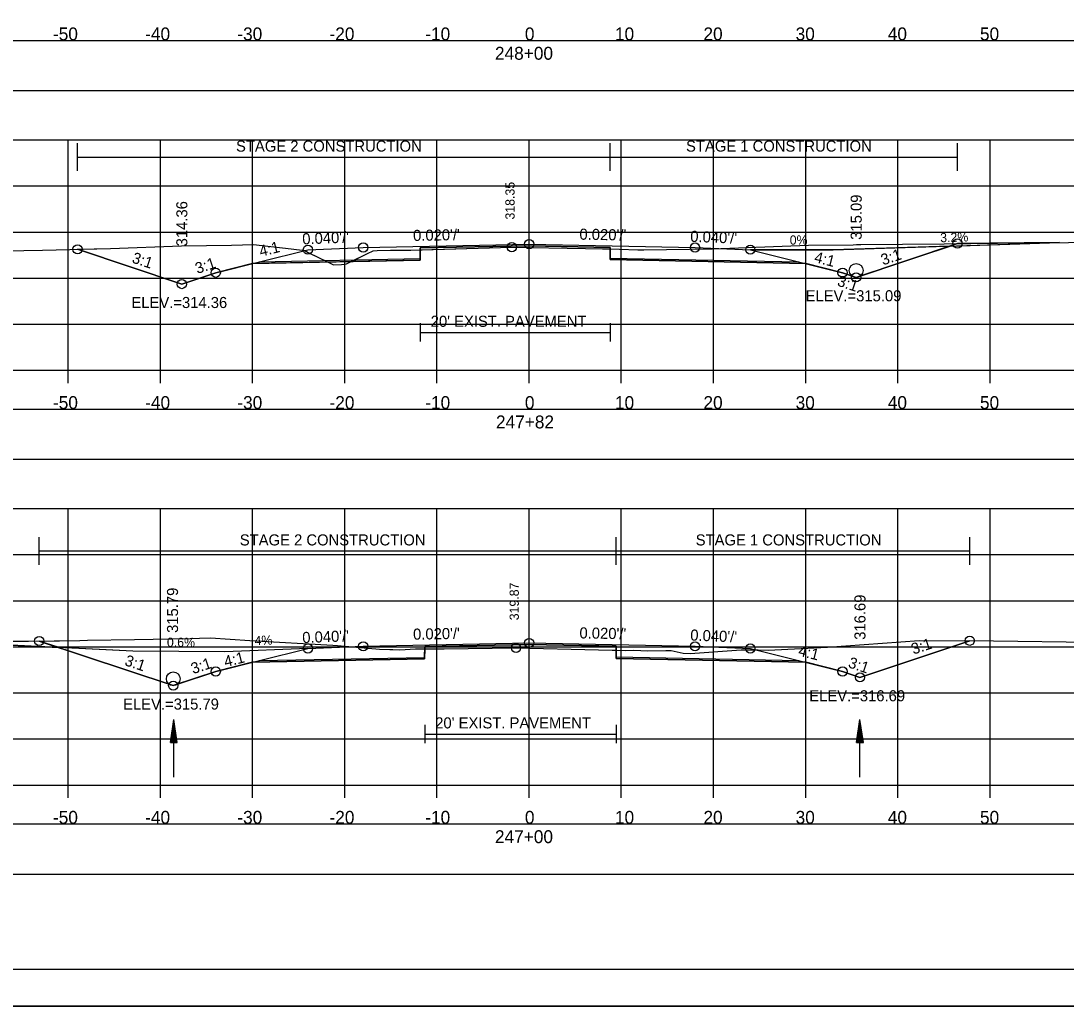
# Model space of a CAD drawing. Extents: x 1376273 to 1384221, y 378927 to 384592.
# Drawn here: x 1380502.7 to 1380616.1, y 380751.8 to 380858.7 of the extents above; entities that cross this region are included whole.
import ezdxf

# ---------------------------------------------------------------- set-up
doc = ezdxf.new("R2010")
doc.units = 0
for name, color, linetype in [('R_Alt Surface', 7, 'Continuous'), ('R_Axis', 7, 'Continuous'), ('R_Axis Annot', 7, 'Continuous'), ('R_Border', 7, 'Continuous'), ('R_Border Notes', 7, 'Continuous'), ('R_Contours', 7, 'Continuous'), ('R_Dimension', 7, 'Continuous'), ('R_Drive', 7, 'Continuous'), ('R_Exist Surface', 7, 'Continuous'), ('R_Fin Surface', 7, 'Continuous'), ('R_Grid', 7, 'Continuous'), ('R_No Plot', 7, 'Continuous'), ('R_Water', 7, 'Continuous'), ('R_Xsect Elev', 7, 'Continuous'), ('R_Xsect Slope', 7, 'Continuous'), ('T_Detection Zones', 7, 'Continuous'), ('T_Notes', 7, 'Continuous')]:
    doc.layers.add(name, color=color, linetype=linetype)

msp = doc.modelspace()

# ---------------------------------------------------------------- linework, layer by layer
at = {"layer": 'R_Alt Surface'}
for points in [[(1380528.56, 380832.6), (1380546.01, 380832.95), (1380546.02, 380834.11), (1380557.84, 380834.35), (1380566.63, 380834.17), (1380566.64, 380833.01), (1380587.11, 380832.6)], [(1380546.02, 380825.94), (1380546.02, 380823.94)], [(1380546.02, 380824.94), (1380566.63, 380824.94)], [(1380566.63, 380825.94), (1380566.63, 380823.94)], [(1380528.56, 380789.34), (1380546.5, 380789.69), (1380546.51, 380790.86), (1380557.84, 380791.09), (1380567.28, 380790.9), (1380567.29, 380789.73), (1380587.11, 380789.34)], [(1380546.51, 380782.37), (1380546.51, 380780.37)], [(1380567.28, 380782.37), (1380567.28, 380780.37)], [(1380546.51, 380781.37), (1380567.28, 380781.37)]]:
    msp.add_lwpolyline(points, dxfattribs=at)
at = {"layer": 'R_Axis'}
for p, q in [((1380407.84, 380820.83), (1380707.84, 380820.83)), ((1380507.84, 380819.43), (1380507.84, 380820.83)), ((1380517.84, 380819.43), (1380517.84, 380820.83)), ((1380527.84, 380819.43), (1380527.84, 380820.83)), ((1380537.84, 380819.43), (1380537.84, 380820.83)), ((1380547.84, 380819.43), (1380547.84, 380820.83)), ((1380557.84, 380819.43), (1380557.84, 380820.83)), ((1380567.84, 380819.43), (1380567.84, 380820.83)), ((1380577.84, 380819.43), (1380577.84, 380820.83)), ((1380587.84, 380819.43), (1380587.84, 380820.83)), ((1380597.84, 380819.43), (1380597.84, 380820.83)), ((1380607.84, 380819.43), (1380607.84, 380820.83)), ((1380407.84, 380775.83), (1380707.84, 380775.83)), ((1380507.84, 380774.43), (1380507.84, 380775.83)), ((1380517.84, 380774.43), (1380517.84, 380775.83)), ((1380527.84, 380774.43), (1380527.84, 380775.83)), ((1380537.84, 380774.43), (1380537.84, 380775.83)), ((1380547.84, 380774.43), (1380547.84, 380775.83)), ((1380557.84, 380774.43), (1380557.84, 380775.83)), ((1380567.84, 380774.43), (1380567.84, 380775.83)), ((1380577.84, 380774.43), (1380577.84, 380775.83)), ((1380587.84, 380774.43), (1380587.84, 380775.83)), ((1380597.84, 380774.43), (1380597.84, 380775.83)), ((1380607.84, 380774.43), (1380607.84, 380775.83))]:
    msp.add_line(p, q, dxfattribs=at)
at = {"layer": 'R_Axis Annot'}
for points in [[(1380407.27, 380851.18), (1380708.96, 380851.18), (1380708.96, 380856.59), (1380407.27, 380856.59)], [(1380407.27, 380811.18), (1380708.96, 380811.18), (1380708.96, 380816.59), (1380407.27, 380816.59)], [(1380407.27, 380766.17), (1380708.96, 380766.17), (1380708.96, 380771.58), (1380407.27, 380771.58)]]:
    msp.add_lwpolyline(points, close=True, dxfattribs=at)
at = {"layer": 'R_Border'}
msp.add_line((1380716.02, 380755.83), (1380399.84, 380755.83), dxfattribs=at)
at = {"layer": 'R_Contours'}
for points in [[(1380566.63, 380834), (1380567.63, 380833.98), (1380569.63, 380833.91), (1380569.98, 380833.89), (1380570.3, 380833.89), (1380577.71, 380834.02), (1380588.13, 380834.4), (1380593, 380834.46), (1380593.34, 380834.48), (1380593.83, 380834.48), (1380602.87, 380834.57), (1380604.31, 380834.59), (1380593.32, 380830.92), (1380591.84, 380831.42), (1380587.84, 380832.42), (1380566.64, 380832.84)], [(1380567.29, 380790.46), (1380568.28, 380790.43), (1380569.2, 380790.45), (1380570.72, 380790.4), (1380572.67, 380790.43), (1380573.26, 380790.42), (1380574.56, 380790.13), (1380575.3, 380790.12), (1380580.83, 380790.5), (1380582.68, 380790.51), (1380583.77, 380790.47), (1380590.22, 380790.78), (1380600.17, 380791.52), (1380605.64, 380791.49), (1380593.73, 380787.52), (1380591.84, 380788.15), (1380587.84, 380789.15), (1380567.29, 380789.57)]]:
    msp.add_lwpolyline(points, close=True, dxfattribs=at)
at = {"layer": 'R_Dimension'}
for p, q in [((1380508.85, 380842.46), (1380508.85, 380845.46)), ((1380566.63, 380842.46), (1380566.63, 380845.46)), ((1380604.31, 380842.46), (1380604.31, 380845.46)), ((1380508.85, 380843.96), (1380604.31, 380843.96)), ((1380504.69, 380799.73), (1380504.69, 380802.73)), ((1380567.28, 380799.73), (1380567.28, 380802.73)), ((1380605.64, 380799.73), (1380605.64, 380802.73)), ((1380504.69, 380801.23), (1380605.64, 380801.23))]:
    msp.add_line(p, q, dxfattribs=at)
at = {"layer": 'R_Drive'}
for p, q in [((1380590.84, 380833.92), (1380615.37, 380834.69)), ((1380581.84, 380833.92), (1380590.84, 380833.92)), ((1380514.84, 380790.35), (1380495.08, 380791.32)), ((1380524.84, 380790.29), (1380514.84, 380790.35)), ((1380533.84, 380790.65), (1380524.84, 380790.29))]:
    msp.add_line(p, q, dxfattribs=at)
for centre in [(1380593.32, 380831.67), (1380519.23, 380787.37)]:
    msp.add_circle(centre, 0.75, dxfattribs=at)
at = {"layer": 'R_Exist Surface'}
for points in [[(1380490.95, 380833.62), (1380505.05, 380833.88), (1380512.42, 380834.04), (1380520.12, 380834.32), (1380525.56, 380834.41), (1380527.92, 380834.48), (1380532.04, 380834.01), (1380533.49, 380833.83), (1380533.87, 380833.63), (1380536.61, 380832.29), (1380537.5, 380832.33), (1380538.01, 380832.37), (1380540.29, 380833.5), (1380540.92, 380833.8), (1380541.34, 380833.82), (1380542.8, 380833.87), (1380544.27, 380833.87), (1380545.02, 380833.86), (1380552.32, 380834.08), (1380555.96, 380834.19), (1380563.97, 380834.05), (1380567.63, 380833.98), (1380569.63, 380833.91), (1380569.98, 380833.89), (1380570.3, 380833.89), (1380577.71, 380834.02), (1380588.13, 380834.4), (1380593, 380834.46), (1380593.34, 380834.48), (1380593.83, 380834.48), (1380602.87, 380834.57), (1380611.55, 380834.65), (1380621.16, 380834.75)], [(1380495.14, 380791.32), (1380509.1, 380791.53), (1380509.92, 380791.54), (1380515.04, 380791.64), (1380521.08, 380791.74), (1380522.09, 380791.77), (1380523.26, 380791.81), (1380527.54, 380791.52), (1380536.53, 380791), (1380537.06, 380790.97), (1380541.6, 380790.57), (1380542.74, 380790.53), (1380543.04, 380790.53), (1380543.82, 380790.52), (1380545.51, 380790.6), (1380548.62, 380790.63), (1380556.42, 380790.71), (1380565.37, 380790.5), (1380568.28, 380790.43), (1380569.2, 380790.45), (1380570.72, 380790.4), (1380572.67, 380790.43), (1380573.26, 380790.42), (1380574.56, 380790.13), (1380575.3, 380790.12), (1380580.83, 380790.5), (1380582.68, 380790.51), (1380583.77, 380790.47), (1380590.22, 380790.78), (1380600.17, 380791.52), (1380608.21, 380791.48), (1380618.74, 380791.33)]]:
    msp.add_lwpolyline(points, dxfattribs=at)
at = {"layer": 'R_Fin Surface'}
for points in [[(1380508.85, 380833.96), (1380520.16, 380830.19), (1380523.84, 380831.42), (1380528.59, 380832.6), (1380533.84, 380833.92), (1380539.84, 380834.16), (1380557.84, 380834.52), (1380575.84, 380834.16), (1380581.84, 380833.92), (1380587.08, 380832.6), (1380591.84, 380831.42), (1380593.32, 380830.92), (1380604.31, 380834.59)], [(1380504.69, 380791.46), (1380504.69, 380791.46), (1380519.23, 380786.62), (1380523.84, 380788.15), (1380528.59, 380789.34), (1380533.84, 380790.65), (1380539.84, 380790.89), (1380557.84, 380791.25), (1380575.84, 380790.89), (1380581.84, 380790.65), (1380587.08, 380789.34), (1380591.84, 380788.15), (1380593.73, 380787.52), (1380605.64, 380791.49)]]:
    msp.add_lwpolyline(points, dxfattribs=at)
at = {"layer": 'R_Grid'}
for p, q in [((1380407.84, 380845.83), (1380707.84, 380845.83)), ((1380507.84, 380820.83), (1380507.84, 380845.83)), ((1380517.84, 380820.83), (1380517.84, 380845.83)), ((1380527.84, 380820.83), (1380527.84, 380845.83)), ((1380537.84, 380820.83), (1380537.84, 380845.83)), ((1380547.84, 380820.83), (1380547.84, 380845.83)), ((1380557.84, 380820.83), (1380557.84, 380845.83)), ((1380567.84, 380820.83), (1380567.84, 380845.83)), ((1380577.84, 380820.83), (1380577.84, 380845.83)), ((1380587.84, 380820.83), (1380587.84, 380845.83)), ((1380597.84, 380820.83), (1380597.84, 380845.83)), ((1380607.84, 380820.83), (1380607.84, 380845.83)), ((1380407.84, 380840.83), (1380707.84, 380840.83)), ((1380407.84, 380835.83), (1380707.84, 380835.83)), ((1380407.84, 380830.83), (1380707.84, 380830.83)), ((1380407.84, 380825.83), (1380707.84, 380825.83)), ((1380407.84, 380820.83), (1380707.84, 380820.83)), ((1380407.84, 380805.83), (1380707.84, 380805.83)), ((1380507.84, 380775.83), (1380507.84, 380805.83)), ((1380517.84, 380775.83), (1380517.84, 380805.83)), ((1380527.84, 380775.83), (1380527.84, 380805.83)), ((1380537.84, 380775.83), (1380537.84, 380805.83)), ((1380547.84, 380775.83), (1380547.84, 380805.83)), ((1380557.84, 380775.83), (1380557.84, 380805.83)), ((1380567.84, 380775.83), (1380567.84, 380805.83)), ((1380577.84, 380775.83), (1380577.84, 380805.83)), ((1380587.84, 380775.83), (1380587.84, 380805.83)), ((1380597.84, 380775.83), (1380597.84, 380805.83)), ((1380607.84, 380775.83), (1380607.84, 380805.83)), ((1380407.84, 380800.83), (1380707.84, 380800.83)), ((1380407.84, 380795.83), (1380707.84, 380795.83)), ((1380407.84, 380790.83), (1380707.84, 380790.83)), ((1380407.84, 380785.83), (1380707.84, 380785.83)), ((1380407.84, 380780.83), (1380707.84, 380780.83)), ((1380407.84, 380775.83), (1380707.84, 380775.83))]:
    msp.add_line(p, q, dxfattribs=at)
at = {"layer": 'R_No Plot'}
msp.add_line((1380387.44, 380751.85), (1380720.77, 380751.85), dxfattribs=at)
for points in [[(1380387.43, 380965.19), (1380720.77, 380965.19), (1380720.77, 380751.85), (1380387.43, 380751.85)], [(1380633.76, 380961.29), (1380633.76, 380951.41), (1380669.49, 380951.41), (1380669.49, 380948.49), (1380692.69, 380948.49), (1380692.69, 380924.16), (1380716.02, 380924.16), (1380716.02, 380755.83), (1380399.84, 380755.83), (1380399.84, 380961.29)]]:
    msp.add_lwpolyline(points, close=True, dxfattribs=at)
for points in [[(1380527.84, 380832.42), (1380546.01, 380832.78), (1380546.02, 380834.11), (1380557.84, 380834.35), (1380566.63, 380834.17), (1380566.64, 380832.84), (1380587.84, 380832.42)], [(1380527.84, 380789.15), (1380546.5, 380789.53), (1380546.51, 380790.86), (1380557.84, 380791.09), (1380567.28, 380790.9), (1380567.29, 380789.57), (1380587.84, 380789.15)]]:
    msp.add_lwpolyline(points, dxfattribs=at)
for centre in [(1380508.85, 380833.96), (1380533.84, 380833.92), (1380539.84, 380834.16), (1380555.96, 380834.19), (1380557.84, 380834.52), (1380575.84, 380834.16), (1380581.84, 380833.92), (1380604.31, 380834.59), (1380523.84, 380831.42), (1380591.84, 380831.42), (1380520.16, 380830.19), (1380520.16, 380830.19), (1380593.32, 380830.92), (1380593.32, 380830.92), (1380504.69, 380791.46), (1380533.84, 380790.65), (1380539.84, 380790.89), (1380556.42, 380790.71), (1380557.84, 380791.25), (1380575.84, 380790.89), (1380581.84, 380790.65), (1380605.64, 380791.49), (1380523.84, 380788.15), (1380591.84, 380788.15), (1380593.73, 380787.52), (1380593.73, 380787.52), (1380519.23, 380786.62), (1380519.23, 380786.62)]:
    msp.add_circle(centre, 0.5, dxfattribs=at)
at = {"layer": 'R_Water'}
for p, q in [((1380518.92, 380780.45), (1380519.3, 380782.95)), ((1380519.3, 380776.7), (1380519.3, 380782.95)), ((1380519.67, 380780.45), (1380519.3, 380782.95)), ((1380593.35, 380780.45), (1380593.73, 380782.95)), ((1380593.73, 380776.7), (1380593.73, 380782.95)), ((1380594.1, 380780.45), (1380593.73, 380782.95)), ((1380518.98, 380780.45), (1380519.3, 380782.53)), ((1380519.05, 380780.45), (1380519.3, 380782.1)), ((1380519.61, 380780.45), (1380519.3, 380782.53)), ((1380519.54, 380780.45), (1380519.3, 380782.1)), ((1380593.42, 380780.45), (1380593.73, 380782.53)), ((1380593.48, 380780.45), (1380593.73, 380782.1)), ((1380594.04, 380780.45), (1380593.73, 380782.53)), ((1380593.98, 380780.45), (1380593.73, 380782.1)), ((1380519.11, 380780.45), (1380519.3, 380781.69)), ((1380519.17, 380780.45), (1380519.3, 380781.26)), ((1380519.24, 380780.45), (1380519.3, 380780.85)), ((1380519.48, 380780.45), (1380519.3, 380781.69)), ((1380519.42, 380780.45), (1380519.3, 380781.26)), ((1380519.35, 380780.45), (1380519.3, 380780.85)), ((1380593.54, 380780.45), (1380593.73, 380781.69)), ((1380593.61, 380780.45), (1380593.73, 380781.26)), ((1380593.67, 380780.45), (1380593.73, 380780.85)), ((1380593.91, 380780.45), (1380593.73, 380781.69)), ((1380593.85, 380780.45), (1380593.73, 380781.26)), ((1380593.79, 380780.45), (1380593.73, 380780.85)), ((1380518.92, 380780.45), (1380519.67, 380780.45)), ((1380593.35, 380780.45), (1380594.1, 380780.45))]:
    msp.add_line(p, q, dxfattribs=at)
at = {"layer": 'T_Detection Zones'}
for points in [[(1380508.85, 380833.96), (1380512.42, 380834.04), (1380520.12, 380834.32), (1380525.56, 380834.41), (1380527.92, 380834.48), (1380532.04, 380834.01), (1380533.49, 380833.83), (1380533.87, 380833.63), (1380536.02, 380832.58), (1380527.84, 380832.42), (1380523.84, 380831.42), (1380520.16, 380830.19)], [(1380546.01, 380833.89), (1380552.32, 380834.08), (1380555.96, 380834.19), (1380563.97, 380834.05), (1380566.63, 380834), (1380566.63, 380834.17), (1380557.84, 380834.35), (1380546.02, 380834.11)], [(1380538.54, 380832.63), (1380540.29, 380833.5), (1380540.92, 380833.8), (1380541.34, 380833.82), (1380542.8, 380833.87), (1380544.27, 380833.87), (1380545.02, 380833.86), (1380546.01, 380833.89), (1380546.01, 380832.78)], [(1380536.02, 380832.58), (1380536.61, 380832.29), (1380537.5, 380832.33), (1380538.01, 380832.37), (1380538.54, 380832.63)], [(1380504.69, 380791.46), (1380509.1, 380791.53), (1380509.92, 380791.54), (1380515.04, 380791.64), (1380521.08, 380791.74), (1380522.09, 380791.77), (1380523.26, 380791.81), (1380527.54, 380791.52), (1380536.53, 380791), (1380537.06, 380790.97), (1380541.6, 380790.57), (1380542.74, 380790.53), (1380543.04, 380790.53), (1380543.82, 380790.52), (1380545.51, 380790.6), (1380546.51, 380790.61), (1380546.5, 380789.53), (1380527.84, 380789.15), (1380523.84, 380788.15), (1380519.23, 380786.62)], [(1380546.51, 380790.61), (1380548.62, 380790.63), (1380556.42, 380790.71), (1380565.37, 380790.5), (1380567.29, 380790.46), (1380567.28, 380790.9), (1380557.84, 380791.09), (1380546.51, 380790.86)]]:
    msp.add_lwpolyline(points, close=True, dxfattribs=at)
at = {"layer": 'T_Notes'}
for p, q in [((1380603.5, 380834.31), (1380590.84, 380833.92)), ((1380603.5, 380834.31), (1380615.37, 380834.69)), ((1380604.31, 380834.59), (1380603.5, 380834.31)), ((1380590.84, 380833.92), (1380581.84, 380833.92)), ((1380495.14, 380791.31), (1380506.86, 380790.74)), ((1380506.86, 380790.74), (1380504.69, 380791.46)), ((1380514.84, 380790.35), (1380506.86, 380790.74)), ((1380524.84, 380790.29), (1380514.84, 380790.35)), ((1380533.84, 380790.65), (1380524.84, 380790.29))]:
    msp.add_line(p, q, dxfattribs=at)
for points in [[(1380581.84, 380833.92), (1380587.08, 380832.6), (1380591.84, 380831.42), (1380592.87, 380831.07), (1380593.32, 380830.92), (1380593.77, 380831.07), (1380603.5, 380834.31)], [(1380615.37, 380834.69), (1380611.55, 380834.65), (1380604.31, 380834.59)], [(1380504.69, 380791.46), (1380504.69, 380791.46), (1380495.14, 380791.32)], [(1380506.86, 380790.74), (1380518.78, 380786.77), (1380519.23, 380786.62), (1380519.68, 380786.77), (1380523.84, 380788.15)], [(1380523.84, 380788.15), (1380528.59, 380789.34), (1380533.84, 380790.65)]]:
    msp.add_lwpolyline(points, dxfattribs=at)

# ---------------------------------------------------------------- texts
at = {"layer": 'R_Alt Surface'}
for p in [(1380547.16, 380825.55), (1380547.65, 380781.98)]:
    msp.add_text("20' EXIST. PAVEMENT", height=1.2, dxfattribs=at).set_placement(p)
at = {"layer": 'R_Axis Annot'}
for s, p in [('-50', (1380506.18, 380856.63)), ('-40', (1380516.18, 380856.63)), ('-30', (1380526.18, 380856.63)), ('-20', (1380536.18, 380856.63)), ('-10', (1380546.57, 380856.63)), ('0', (1380557.38, 380856.63)), ('10', (1380567.15, 380856.63)), ('20', (1380576.75, 380856.63)), ('30', (1380586.75, 380856.63)), ('40', (1380596.75, 380856.63)), ('50', (1380606.75, 380856.63)), ('248+00', (1380554.13, 380854.53)), ('-50', (1380506.18, 380816.63)), ('-40', (1380516.18, 380816.63)), ('-30', (1380526.18, 380816.63)), ('-20', (1380536.18, 380816.63)), ('-10', (1380546.57, 380816.63)), ('0', (1380557.38, 380816.63)), ('10', (1380567.15, 380816.63)), ('20', (1380576.75, 380816.63)), ('30', (1380586.75, 380816.63)), ('40', (1380596.75, 380816.63)), ('50', (1380606.75, 380816.63)), ('247+82', (1380554.24, 380814.53)), ('-50', (1380506.18, 380771.63)), ('-40', (1380516.18, 380771.63)), ('-30', (1380526.18, 380771.63)), ('-20', (1380536.18, 380771.63)), ('-10', (1380546.57, 380771.63)), ('0', (1380557.38, 380771.63)), ('10', (1380567.15, 380771.63)), ('20', (1380576.75, 380771.63)), ('30', (1380586.75, 380771.63)), ('40', (1380596.75, 380771.63)), ('50', (1380606.75, 380771.63)), ('247+00', (1380554.13, 380769.53))]:
    msp.add_text(s, height=1.4, dxfattribs=at).set_placement(p)
at = {"layer": 'R_Border Notes'}
for s, p in [('ELEV.=315.09', (1380587.83, 380828.32)), ('ELEV.=314.36', (1380514.69, 380827.59)), ('ELEV.=315.79', (1380513.79, 380784.02)), ('ELEV.=316.69', (1380588.23, 380784.92))]:
    msp.add_text(s, height=1.2, dxfattribs=at).set_placement(p)
at = {"layer": 'R_Dimension'}
for s, p in [('STAGE 2 CONSTRUCTION', (1380526.04, 380844.56)), ('STAGE 1 CONSTRUCTION', (1380574.86, 380844.56)), ('STAGE 2 CONSTRUCTION', (1380526.45, 380801.83)), ('STAGE 1 CONSTRUCTION', (1380575.91, 380801.83))]:
    msp.add_text(s, height=1.2, dxfattribs=at).set_placement(p)
at = {"layer": 'R_Drive'}
msp.add_text('0%', height=1, dxfattribs=at).set_placement((1380586.11, 380834.47))
for s, rotation, p in [('3.2%', 1.8028, (1380602.45, 380834.72)), ('4%', 2.2906, (1380528.07, 380791)), ('0.6%', 359.6566, (1380518.54, 380790.83))]:
    msp.add_text(s, height=1, rotation=rotation, dxfattribs=at).set_placement(p)
at = {"layer": 'R_Xsect Elev'}
for s, height, p in [('318.35', 1, (1380556.26, 380837.19)), ('315.09', 1.2, (1380593.92, 380834.99)), ('314.36', 1.2, (1380520.76, 380834.28)), ('319.87', 1, (1380556.72, 380793.71)), ('315.79', 1.2, (1380519.75, 380792.34)), ('316.69', 1.2, (1380594.33, 380791.59))]:
    msp.add_text(s, height=height, rotation=90, dxfattribs=at).set_placement(p)
at = {"layer": 'R_Xsect Slope'}
for s, rotation, p in [("0.040'/'", 2.2906, (1380533.25, 380834.49)), ("0.020'/'", 1.1458, (1380545.26, 380834.86)), ("0.020'/'", 358.8542, (1380563.29, 380835.01)), ("0.040'/'", 357.7094, (1380575.3, 380834.78)), ('4:1', 14.0362, (1380528.72, 380833.15)), ('3:1', 341.5651, (1380514.66, 380832.55)), ('3:1', 18.4349, (1380521.84, 380831.28)), ('4:1', 345.9638, (1380588.69, 380832.58)), ('3:1', 18.4349, (1380596.23, 380832.21)), ('3:1', 341.5651, (1380591.18, 380830.04)), ("0.040'/'", 2.2906, (1380533.25, 380791.23)), ("0.020'/'", 1.1458, (1380545.26, 380791.6)), ("0.020'/'", 358.8542, (1380563.29, 380791.75)), ("0.040'/'", 357.7094, (1380575.3, 380791.52)), ('4:1', 345.9638, (1380586.96, 380789.89)), ('3:1', 18.4349, (1380599.53, 380789.98)), ('3:1', 341.5651, (1380513.87, 380788.86)), ('4:1', 14.0362, (1380524.9, 380788.62)), ('3:1', 18.4349, (1380521.38, 380787.86)), ('3:1', 341.5651, (1380592.37, 380788.63))]:
    msp.add_text(s, height=1.2, rotation=rotation, dxfattribs=at).set_placement(p)

doc.saveas('drawing.dxf')
